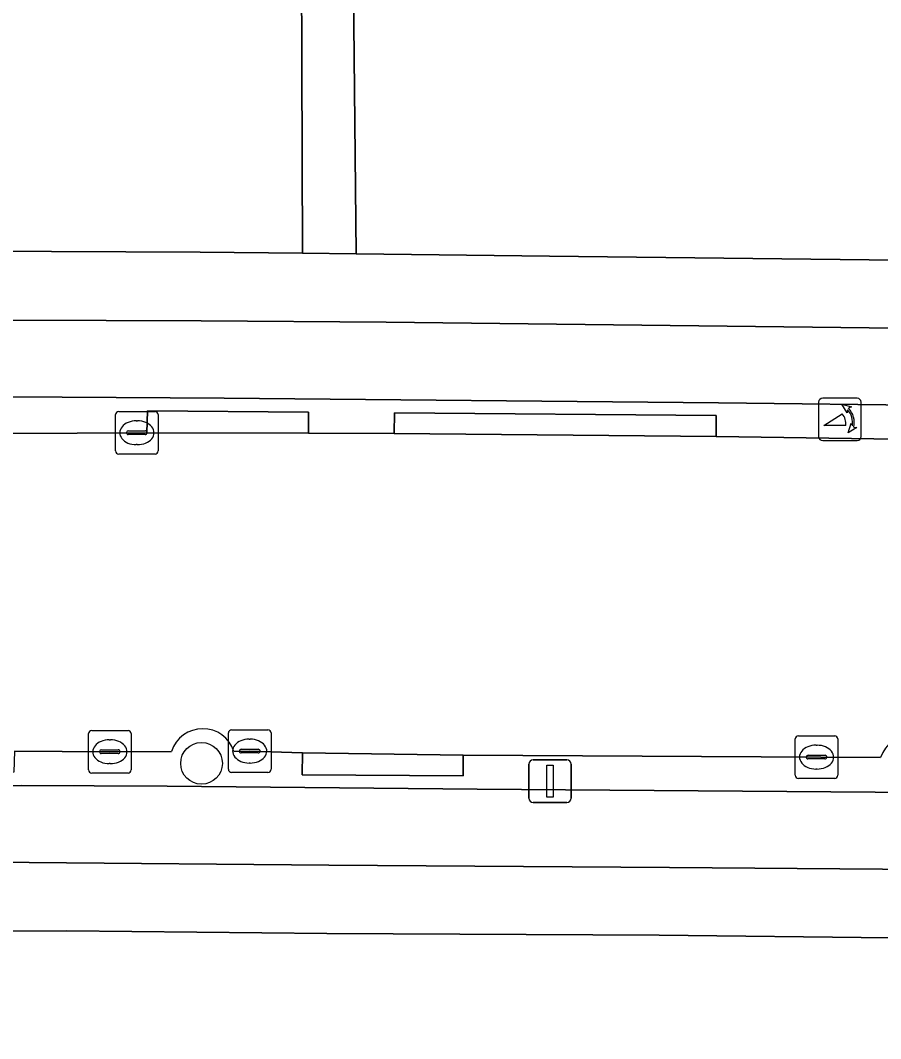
# Model space of a CAD drawing. Extents: x 157320 to 158835, y 386650 to 388491.
# Drawn here: x 158146.17 to 158166.36, y 387813.66 to 387837.57 of the extents above; entities that cross this region are included whole.
import ezdxf

# ---------------------------------------------------------------- set-up
doc = ezdxf.new("R2010")
doc.units = 0
for name, color, linetype in [('IMGEO_Berm_open', 7, 'Continuous'), ('IMGEO_Boom', 7, 'Continuous'), ('IMGEO_Erf', 7, 'Continuous'), ('IMGEO_Fietspad_open', 7, 'Continuous'), ('IMGEO_Kolk', 7, 'Continuous'), ('IMGEO_Lichtmast', 7, 'Continuous'), ('IMGEO_Poller', 7, 'Continuous'), ('IMGEO_Rijbaan_lokaal_open', 7, 'Continuous'), ('IMGEO_Voetpad_open', 7, 'Continuous')]:
    doc.layers.add(name, color=color, linetype=linetype)

msp = doc.modelspace()

# ---------------------------------------------------------------- linework, layer by layer
at = {"layer": 'IMGEO_Berm_open'}
for points in [[(158192.966, 387828.002), (158184.235, 387828.222), (158179.718, 387828.333), (158176.105, 387828.385), (158172.194, 387828.462), (158167.786, 387828.523), (158162.551, 387828.591), (158150.948, 387828.696), (158144.604, 387828.734)], [(158145.866, 387827.867), (158149.132, 387827.886), (158149.152, 387828.402), (158152.929, 387828.372), (158152.928, 387827.873), (158154.941, 387827.866), (158154.95, 387828.351), (158162.5, 387828.29), (158162.494, 387827.798), (158172.014, 387827.654)], [(158149.718, 387820.403), (158148.268, 387820.397), (158146.028, 387820.406), (158146.017, 387819.913), (158142.237, 387819.912), (158142.238, 387820.413), (158138.753, 387820.419), (158137.45, 387820.421)], [(158166.356, 387820.261), (158156.558, 387820.317), (158156.559, 387819.833), (158152.782, 387819.856), (158152.79, 387820.367), (158151.551, 387820.412), (158151.178, 387820.404)], [(158100.257, 387818.545), (158119.08, 387819.279), (158124.089, 387819.471), (158126.569, 387819.519), (158129.05, 387819.564), (158135.899, 387819.597), (158138.778, 387819.598), (158146.189, 387819.599), (158149.616, 387819.591), (158156.888, 387819.519), (158166.231, 387819.447), (158178.182, 387819.211), (158184.378, 387819.064), (158192.499, 387818.85), (158199.583, 387818.672), (158205.715, 387818.531), (158210.429, 387818.411), (158215.042, 387818.276), (158217.361, 387818.195), (158222.79, 387817.966), (158229.885, 387817.639), (158235.651, 387817.345)]]:
    msp.add_lwpolyline(points, dxfattribs=at)
for points in [[(158152.929, 387828.372), (158149.152, 387828.402), (158149.132, 387827.886), (158152.928, 387827.873)], [(158162.5, 387828.29), (158154.95, 387828.351), (158154.941, 387827.866), (158162.494, 387827.798)], [(158156.558, 387820.317), (158152.79, 387820.367), (158152.782, 387819.856), (158156.559, 387819.833)]]:
    msp.add_lwpolyline(points, close=True, dxfattribs=at)
for centre, radius, start, end in [((158150.448, 387820.171), 0.766, 17.719, 162.3595), ((158167.086, 387820.018), 0.77, 15.3942, 161.5705)]:
    msp.add_arc(centre, radius, start, end, dxfattribs=at)
at = {"layer": 'IMGEO_Boom'}
msp.add_circle((158150.419, 387820.122), 0.489, dxfattribs=at)
at = {"layer": 'IMGEO_Erf'}
for points in [[(158140.341, 387855.744), (158146.308, 387855.838), (158149.176, 387855.883), (158149.209, 387853.798), (158149.284, 387849.021), (158152.731, 387849.032), (158152.739, 387846.71), (158153.902, 387846.714), (158154.051, 387832.086), (158158.588, 387832.033), (158171.536, 387831.886), (158179.309, 387831.746), (158186.255, 387831.595)], [(158141.649, 387832.168), (158150.384, 387832.129), (158152.788, 387832.101), (158152.758, 387841.03), (158152.135, 387841.028), (158151.636, 387840.526), (158149.982, 387840.52), (158149.54, 387840.959), (158148.492, 387840.957), (158148.478, 387841.79), (158146.563, 387841.76), (158144.535, 387841.728)], [(158233.4, 387814.032), (158228.851, 387814.277), (158222.512, 387814.575), (158214.817, 387814.856), (158211.118, 387814.965), (158206.387, 387815.079), (158200.169, 387815.233), (158178.014, 387815.797), (158166.582, 387816.028), (158161.156, 387816.09), (158153.357, 387816.129), (158147.262, 387816.191), (158139.292, 387816.182), (158138.883, 387816.18), (158138.051, 387816.181), (158130.711, 387816.148)]]:
    msp.add_lwpolyline(points, dxfattribs=at)
at = {"layer": 'IMGEO_Fietspad_open'}
for points in [[(158210.451, 387829.38), (158202.442, 387829.586), (158191.448, 387829.85), (158179.424, 387830.148), (158171.419, 387830.284), (158154.752, 387830.479), (158150.413, 387830.515), (158141.481, 387830.547), (158138.441, 387830.532), (158135.404, 387830.518)], [(158101.353, 387827.751), (158105.856, 387827.907), (158121.522, 387828.49), (158126.85, 387828.634), (158129.543, 387828.663), (158133.9, 387828.724), (158138.496, 387828.735), (158141.282, 387828.741), (158144.604, 387828.734), (158150.948, 387828.696), (158162.551, 387828.591), (158167.786, 387828.523), (158172.194, 387828.462), (158176.105, 387828.385), (158179.718, 387828.333), (158184.235, 387828.222), (158192.966, 387828.002)], [(158178.182, 387819.211), (158166.231, 387819.447), (158156.888, 387819.519), (158149.616, 387819.591), (158146.189, 387819.599), (158138.778, 387819.598), (158138.833, 387817.806), (158139.761, 387817.811), (158146.373, 387817.798), (158153.404, 387817.729), (158161.4, 387817.68), (158166.401, 387817.64), (158178.41, 387817.407), (158189.28, 387817.135), (158199.436, 387816.866), (158206.452, 387816.707), (158210.433, 387816.602), (158215.444, 387816.455), (158222.449, 387816.189), (158228.913, 387815.876), (158233.441, 387815.648), (158238.444, 387815.332)]]:
    msp.add_lwpolyline(points, dxfattribs=at)
at = {"layer": 'IMGEO_Kolk'}
for p, q in [((158148.476, 387828.386), (158149.328, 387828.386)), ((158148.401, 387827.46), (158148.401, 387828.312)), ((158148.889, 387828.166), (158148.914, 387828.166)), ((158149.402, 387828.312), (158149.402, 387827.46)), ((158148.66, 387827.88), (158148.66, 387827.892)), ((158149.098, 387827.843), (158148.7, 387827.843)), ((158148.703, 387827.929), (158149.101, 387827.929)), ((158149.144, 387827.892), (158149.144, 387827.88)), ((158148.912, 387827.606), (158148.887, 387827.606)), ((158149.328, 387827.386), (158148.476, 387827.386)), ((158151.124, 387820.91), (158151.976, 387820.91)), ((158147.767, 387819.97), (158147.767, 387820.822)), ((158147.842, 387820.896), (158148.694, 387820.896)), ((158148.255, 387820.676), (158148.28, 387820.676)), ((158148.768, 387820.822), (158148.768, 387819.97)), ((158151.049, 387819.984), (158151.049, 387820.836)), ((158151.537, 387820.69), (158151.562, 387820.69)), ((158152.05, 387820.836), (158152.05, 387819.984)), ((158164.352, 387819.843), (158164.352, 387820.695)), ((158164.427, 387820.769), (158165.279, 387820.769)), ((158165.353, 387820.695), (158165.353, 387819.843)), ((158148.069, 387820.439), (158148.467, 387820.439)), ((158151.351, 387820.453), (158151.749, 387820.453)), ((158164.84, 387820.549), (158164.865, 387820.549)), ((158148.026, 387820.39), (158148.026, 387820.402)), ((158148.464, 387820.353), (158148.066, 387820.353)), ((158148.51, 387820.402), (158148.51, 387820.39)), ((158151.308, 387820.404), (158151.308, 387820.416)), ((158151.746, 387820.367), (158151.348, 387820.367)), ((158151.792, 387820.416), (158151.792, 387820.404)), ((158164.611, 387820.263), (158164.611, 387820.275)), ((158165.049, 387820.226), (158164.651, 387820.226)), ((158164.654, 387820.312), (158165.052, 387820.312)), ((158165.095, 387820.275), (158165.095, 387820.263)), ((158148.278, 387820.116), (158148.253, 387820.116)), ((158151.56, 387820.13), (158151.535, 387820.13)), ((158164.863, 387819.989), (158164.838, 387819.989)), ((158148.694, 387819.896), (158147.842, 387819.896)), ((158151.976, 387819.91), (158151.124, 387819.91)), ((158165.279, 387819.769), (158164.427, 387819.769))]:
    msp.add_line(p, q, dxfattribs=at)
for points in [[(158148.476, 387828.386), (158149.328, 387828.386)], [(158148.401, 387827.46), (158148.401, 387828.312)], [(158149.402, 387828.312), (158149.402, 387827.46)], [(158149.328, 387827.386), (158148.476, 387827.386)], [(158151.124, 387820.91), (158151.976, 387820.91)], [(158147.767, 387819.97), (158147.767, 387820.822)], [(158147.842, 387820.896), (158148.694, 387820.896)], [(158148.768, 387820.822), (158148.768, 387819.97)], [(158151.049, 387819.984), (158151.049, 387820.836)], [(158152.05, 387820.836), (158152.05, 387819.984)], [(158164.352, 387819.843), (158164.352, 387820.695)], [(158164.427, 387820.769), (158165.279, 387820.769)], [(158165.353, 387820.695), (158165.353, 387819.843)], [(158148.694, 387819.896), (158147.842, 387819.896)], [(158151.976, 387819.91), (158151.124, 387819.91)], [(158165.279, 387819.769), (158164.427, 387819.769)]]:
    msp.add_lwpolyline(points, dxfattribs=at)
for centre, radius, start, end in [((158148.478, 387828.31), 0.0765, 91.552, 178.448), ((158148.478, 387828.31), 0.0765, 91.552, 178.448), ((158149.326, 387828.31), 0.0765, 1.552, 88.448), ((158149.326, 387828.31), 0.0765, 1.552, 88.448), ((158148.7, 387827.889), 0.0403, 85.8775, 175.7526), ((158148.697, 387827.879), 0.0366, 178.938, 274.7102), ((158149.101, 387827.886), 0.043, 264.8664, 352.4533), ((158149.105, 387827.891), 0.0386, 1.7309, 96.639), ((158148.478, 387827.462), 0.0765, 181.552, 268.448), ((158148.478, 387827.462), 0.0765, 181.552, 268.448), ((158149.326, 387827.462), 0.0765, 271.552, 358.448), ((158149.326, 387827.462), 0.0765, 271.552, 358.448), ((158151.126, 387820.834), 0.0765, 91.552, 178.448), ((158151.126, 387820.834), 0.0765, 91.552, 178.448), ((158151.974, 387820.834), 0.0765, 1.552, 88.448), ((158151.974, 387820.834), 0.0765, 1.552, 88.448), ((158147.844, 387820.82), 0.0765, 91.552, 178.448), ((158147.844, 387820.82), 0.0765, 91.552, 178.448), ((158148.692, 387820.82), 0.0765, 1.552, 88.448), ((158148.692, 387820.82), 0.0765, 1.552, 88.448), ((158164.429, 387820.693), 0.0765, 91.552, 178.448), ((158164.429, 387820.693), 0.0765, 91.552, 178.448), ((158165.277, 387820.693), 0.0765, 1.552, 88.448), ((158165.277, 387820.693), 0.0765, 1.552, 88.448), ((158148.066, 387820.399), 0.0403, 85.8775, 175.7526), ((158148.471, 387820.401), 0.0386, 1.7309, 96.639), ((158151.348, 387820.413), 0.0403, 85.8775, 175.7526), ((158151.753, 387820.415), 0.0386, 1.7309, 96.639), ((158148.063, 387820.389), 0.0366, 178.938, 274.7102), ((158148.467, 387820.396), 0.043, 264.8664, 352.4533), ((158151.345, 387820.403), 0.0366, 178.938, 274.7102), ((158151.749, 387820.41), 0.043, 264.8664, 352.4533), ((158164.651, 387820.272), 0.0403, 85.8775, 175.7526), ((158164.648, 387820.262), 0.0366, 178.938, 274.7102), ((158165.052, 387820.269), 0.043, 264.8664, 352.4533), ((158165.056, 387820.274), 0.0386, 1.7309, 96.639), ((158147.844, 387819.972), 0.0765, 181.552, 268.448), ((158147.844, 387819.972), 0.0765, 181.552, 268.448), ((158148.692, 387819.972), 0.0765, 271.552, 358.448), ((158148.692, 387819.972), 0.0765, 271.552, 358.448), ((158151.126, 387819.986), 0.0765, 181.552, 268.448), ((158151.126, 387819.986), 0.0765, 181.552, 268.448), ((158151.974, 387819.986), 0.0765, 271.552, 358.448), ((158151.974, 387819.986), 0.0765, 271.552, 358.448), ((158164.429, 387819.845), 0.0765, 181.552, 268.448), ((158164.429, 387819.845), 0.0765, 181.552, 268.448), ((158165.277, 387819.845), 0.0765, 271.552, 358.448), ((158165.277, 387819.845), 0.0765, 271.552, 358.448)]:
    msp.add_arc(centre, radius, start, end, dxfattribs=at)
for centre, major_axis, ratio, start_param, end_param in [((158148.888, 387827.886), (-0.387, 0.002), 0.722429, 4.712389, 7.853982), ((158148.913, 387827.886), (-0.39, 0.002), 0.717154, 1.570796, 4.712389), ((158148.254, 387820.396), (-0.387, 0.002), 0.722429, 4.712389, 7.853982), ((158148.279, 387820.396), (-0.39, 0.002), 0.717154, 1.570796, 4.712389), ((158151.536, 387820.41), (-0.387, 0.002), 0.722429, 4.712389, 7.853982), ((158151.561, 387820.41), (-0.39, 0.002), 0.717154, 1.570796, 4.712389), ((158164.839, 387820.269), (-0.387, 0.002), 0.722429, 4.712389, 7.853982), ((158164.864, 387820.269), (-0.39, 0.002), 0.717154, 1.570796, 4.712389)]:
    msp.add_ellipse(centre, major_axis=major_axis, ratio=ratio, start_param=start_param, end_param=end_param, dxfattribs=at)
at = {"layer": 'IMGEO_Lichtmast'}
for p, q in [((158158.201, 387820.204), (158158.991, 387820.204)), ((158158.991, 387820.204), (158158.201, 387820.204)), ((158158.101, 387819.304), (158158.101, 387820.104)), ((158158.101, 387820.104), (158158.101, 387819.304)), ((158159.091, 387820.104), (158159.091, 387819.304)), ((158159.091, 387819.304), (158159.091, 387820.104)), ((158158.991, 387819.204), (158158.201, 387819.204)), ((158158.201, 387819.204), (158158.991, 387819.204))]:
    msp.add_line(p, q, dxfattribs=at)
msp.add_lwpolyline([(158158.521, 387820.079), (158158.671, 387820.079), (158158.671, 387819.329), (158158.521, 387819.329), (158158.521, 387820.079)], dxfattribs=at)
for centre, start, end in [((158158.201, 387820.104), 90, 180), ((158158.201, 387820.104), 90, 180), ((158158.991, 387820.104), 0, 90), ((158158.991, 387820.104), 360, 90), ((158158.201, 387819.304), 180, 270), ((158158.201, 387819.304), 180, 270), ((158158.991, 387819.304), 270, 0), ((158158.991, 387819.304), 270, 0)]:
    msp.add_arc(centre, 0.1, start, end, dxfattribs=at)
at = {"layer": 'IMGEO_Poller'}
for p, q in [((158164.902, 387828.603), (158164.902, 387827.796)), ((158164.902, 387828.603), (158164.902, 387827.796)), ((158165.804, 387828.698), (158164.996, 387828.698)), ((158165.804, 387828.698), (158164.996, 387828.698)), ((158165.898, 387827.796), (158165.898, 387828.603)), ((158165.898, 387827.796), (158165.898, 387828.603)), ((158164.996, 387827.701), (158165.804, 387827.701)), ((158164.996, 387827.701), (158165.804, 387827.701))]:
    msp.add_line(p, q, dxfattribs=at)
for points in [[(158165.581, 387828.427), (158165.569, 387828.354), (158165.444, 387828.559)], [(158165.444, 387828.559), (158165.675, 387828.493), (158165.604, 387828.461)], [(158165.537, 387828.054), (158165.024, 387828.054), (158165.454, 387828.329)], [(158165.597, 387827.882), (158165.663, 387828.113), (158165.693, 387828.045)], [(158165.729, 387828.018), (158165.801, 387828.007), (158165.597, 387827.882)]]:
    msp.add_lwpolyline(points, dxfattribs=at)
for centre, radius, start, end in [((158164.996, 387828.603), 0.0946, 90, 180), ((158164.996, 387828.603), 0.0946, 90, 180), ((158165.804, 387828.603), 0.0946, 0, 90), ((158165.804, 387828.603), 0.0946, 0, 90), ((158165.209, 387828.104), 0.332, 351.3247, 42.4854), ((158165.223, 387828.114), 0.476, 351.7527, 41.1691), ((158165.223, 387828.114), 0.516, 349.3569, 42.2912), ((158164.996, 387827.796), 0.0946, 180, 270), ((158164.996, 387827.796), 0.0946, 180, 270), ((158165.804, 387827.796), 0.0946, 270, 0), ((158165.804, 387827.796), 0.0946, 270, 0)]:
    msp.add_arc(centre, radius, start, end, dxfattribs=at)
at = {"layer": 'IMGEO_Rijbaan_lokaal_open'}
for points in [[(158172.014, 387827.654), (158162.494, 387827.798), (158154.941, 387827.866), (158152.928, 387827.873), (158149.132, 387827.886), (158145.866, 387827.867)], [(158146.028, 387820.406), (158148.268, 387820.397), (158149.718, 387820.403)], [(158151.178, 387820.404), (158151.551, 387820.412), (158152.79, 387820.367), (158156.558, 387820.317), (158166.356, 387820.261)]]:
    msp.add_lwpolyline(points, dxfattribs=at)
for centre, radius, start, end in [((158150.448, 387820.171), 0.766, 17.719, 162.3595), ((158167.086, 387820.018), 0.77, 15.3942, 161.5705)]:
    msp.add_arc(centre, radius, start, end, dxfattribs=at)
at = {"layer": 'IMGEO_Voetpad_open'}
msp.add_lwpolyline([(158153.902, 387846.714), (158152.739, 387846.71), (158152.741, 387846.03), (158152.758, 387841.03), (158152.788, 387832.101), (158154.051, 387832.086)], close=True, dxfattribs=at)
for points in [[(158191.709, 387831.45), (158187.694, 387831.557), (158186.255, 387831.595), (158179.309, 387831.746), (158171.536, 387831.886), (158158.588, 387832.033), (158154.051, 387832.086), (158152.788, 387832.101), (158150.384, 387832.129), (158141.649, 387832.168), (158138.391, 387832.139), (158135.612, 387832.115)], [(158135.404, 387830.518), (158138.441, 387830.532), (158141.481, 387830.547), (158150.413, 387830.515), (158154.752, 387830.479), (158171.419, 387830.284), (158179.424, 387830.148), (158191.448, 387829.85), (158202.442, 387829.586), (158210.451, 387829.38), (158213.954, 387829.282), (158217.46, 387829.168), (158224.468, 387828.924), (158229.547, 387828.67), (158234.448, 387828.353)], [(158178.41, 387817.407), (158166.401, 387817.64), (158161.4, 387817.68), (158153.404, 387817.729), (158146.373, 387817.798), (158139.761, 387817.811), (158138.833, 387817.806), (158138.883, 387816.18), (158139.292, 387816.182), (158147.262, 387816.191), (158153.357, 387816.129), (158161.156, 387816.09), (158166.582, 387816.028), (158178.014, 387815.797), (158200.169, 387815.233), (158206.387, 387815.079), (158211.118, 387814.965), (158214.817, 387814.856), (158222.512, 387814.575), (158228.851, 387814.277), (158233.4, 387814.032), (158233.416, 387814.04), (158241.156, 387813.659)]]:
    msp.add_lwpolyline(points, dxfattribs=at)

doc.saveas('drawing.dxf')
